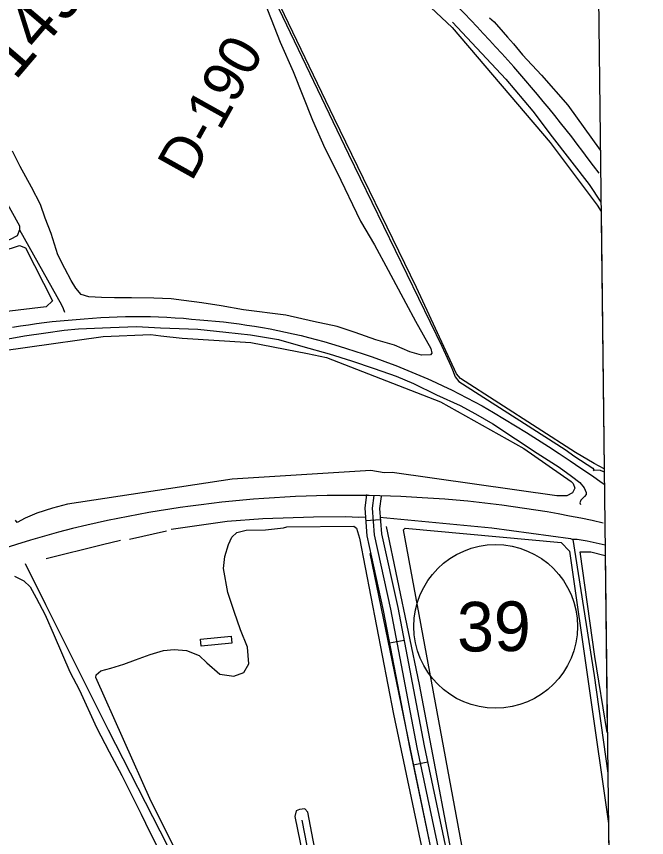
# Model space of a CAD drawing. Extents: x 3683402 to 3721514, y 487807 to 513565.
# Drawn here: x 3718079 to 3719350, y 499943 to 501598 of the extents above; entities that cross this region are included whole.
import ezdxf

# ---------------------------------------------------------------- set-up
doc = ezdxf.new("R2010")
doc.units = 0
for name, color, linetype in [('V-BLDG-OTLN', 7, 'Continuous'), ('V-GRID-FRAM', 7, 'Continuous'), ('V-RAIL-TRAK', 7, 'Continuous'), ('V-RIVR-RANG-IDEN', 7, 'Continuous'), ('V-ROAD-CNTR', 7, 'Continuous'), ('V-ROAD-IDEN', 7, 'Continuous'), ('V-SITE-VEGE', 7, 'Continuous'), ('V-SURV-IDEN', 7, 'Continuous'), ('V-TOPO-SHOR', 7, 'Continuous')]:
    doc.layers.add(name, color=color, linetype=linetype)

msp = doc.modelspace()

# ---------------------------------------------------------------- linework, layer by layer
at = {"layer": 'V-BLDG-OTLN'}
msp.add_lwpolyline([(3718514.1, 500335.4), (3718452.3, 500329.1), (3718450.9, 500343.1), (3718512.7, 500349.4)], close=True, dxfattribs=at)
at = {"layer": 'V-GRID-FRAM'}
msp.add_lwpolyline([(3687448, 511403.5), (3719130.8, 511772.1), (3719350.3, 493590.7), (3687651.7, 493221.8), (3687448, 511403.5)], dxfattribs=at)
at = {"layer": 'V-RAIL-TRAK'}
for points in [[(3718071.9, 500971.9), (3718087.8, 500974.6), (3718103.7, 500977.1), (3718119.7, 500979.3), (3718135.6, 500981.4), (3718151.6, 500983.3), (3718167.6, 500984.9), (3718183.7, 500986.4), (3718199.7, 500987.7), (3718216.3, 500989.2), (3718233, 500990.5), (3718249.6, 500991.6), (3718266.2, 500992.4), (3718282.9, 500993.1), (3718299.6, 500993.5), (3718316.2, 500993.6), (3718332.9, 500993.6), (3718349.6, 500993.3), (3718366.2, 500992.8)], [(3718366.2, 500992.8), (3718382.9, 500992.1), (3718399.5, 500991.1), (3718416.1, 500989.9), (3718432.8, 500988.5), (3718449.3, 500986.9), (3718465.2, 500985.6), (3718481, 500984.2), (3718496.9, 500982.5), (3718512.7, 500980.7), (3718528.4, 500978.7), (3718544.2, 500976.4), (3718559.9, 500974), (3718575.6, 500971.3), (3718591.2, 500968.5), (3718606.8, 500965.4), (3718622.4, 500962.2), (3718637.9, 500958.8), (3718653.4, 500955.1), (3718668.8, 500951.3), (3718684.2, 500947.3), (3718699.6, 500943.1), (3718714.8, 500938.7), (3718730.1, 500934.1), (3718745.2, 500929.3), (3718761.9, 500924), (3718778.6, 500918.5), (3718795.1, 500912.8), (3718811.6, 500907), (3718828.1, 500900.9), (3718844.4, 500894.7), (3718860.7, 500888.2), (3718876.9, 500881.6), (3718893, 500874.8), (3718909.1, 500867.7), (3718925.1, 500860.5), (3718940.9, 500853.1), (3718956.7, 500845.6), (3718972.4, 500837.8), (3718988, 500829.8), (3719003.5, 500821.7), (3719018.9, 500813.4), (3719041.5, 500800.2), (3719063.9, 500786.8), (3719086.2, 500773.2), (3719108.4, 500759.5), (3719130.5, 500745.6), (3719152.5, 500731.5), (3719174.3, 500717.3), (3719196.1, 500702.8), (3719217.7, 500688.2), (3719239.3, 500673.5), (3719260.7, 500658.6), (3719265, 500655.7)]]:
    msp.add_lwpolyline(points, dxfattribs=at)
at = {"layer": 'V-ROAD-CNTR'}
for p, q in [((3718813.6, 500583.9), (3718783.7, 500581.8)), ((3718861.3, 500340.6), (3718831.8, 500334.9)), ((3718908.9, 500095.4), (3718879.6, 500089.2))]:
    msp.add_line(p, q, dxfattribs=at)
for points in [[(3718785.4, 500634.5), (3718781.9, 500607.6), (3718785.9, 500551.3), (3718819.2, 500400.9), (3718872.6, 500122.3), (3718934.1, 499830), (3719006.5, 499465), (3719080.3, 499114.8), (3719124, 498886.6), (3719205.2, 498490.7), (3719256.1, 498252.6), (3719260.8, 498203.1), (3719256.4, 498155.2), (3719244.2, 498105.2), (3719229.2, 498044.2), (3719209.9, 497966.9)], [(3718800.3, 500632.5), (3718796.9, 500607.1), (3718800.8, 500553.4), (3718833.8, 500404), (3718887.3, 500125.2), (3718948.8, 499833), (3719021.2, 499468), (3719095, 499117.8), (3719138.7, 498889.5), (3719219.9, 498493.8), (3719270.9, 498254.9), (3719275.8, 498203.2), (3719271.2, 498152.7), (3719258.8, 498101.6), (3719243.7, 498040.6), (3719224.5, 497963.2)], [(3718815.2, 500630.6), (3718812, 500606.7), (3718815.7, 500555.6), (3718848.5, 500407), (3718902, 500128.2), (3718963.5, 499836.1), (3719035.9, 499471), (3719109.7, 499120.7), (3719153.4, 498892.4), (3719234.6, 498496.9), (3719285.8, 498257.2), (3719290.9, 498203.2), (3719286, 498150.3), (3719273.4, 498098), (3719258.3, 498037), (3719239, 497959.6)]]:
    msp.add_lwpolyline(points, dxfattribs=at)
for centre, radius, start, end in [((3716853.7, 499532.9), 2970.4, 36.0796, 47.3873), ((3718748, 498297.5), 2335.6, 86.3301, 103.0302), ((3718761, 498317.4), 2315, 77.4803, 86.6206), ((3718756.8, 498339), 2297.3, 103.4766, 126.859)]:
    msp.add_arc(centre, radius, start, end, dxfattribs=at)
at = {"layer": 'V-ROAD-IDEN'}
msp.add_circle((3719045.9, 500368.9), 165, dxfattribs=at)
msp.add_circle((3719045.9, 500368.9), 165, dxfattribs=at)
at = {"layer": 'V-SITE-VEGE'}
for p, q in [((3718681.2, 501835.6), (3718958.5, 501575.9)), ((3718720.2, 501393.3), (3718593.2, 501658)), ((3718958.5, 501575.9), (3719156.1, 501344.3)), ((3718886, 501051.8), (3718720.2, 501393.3)), ((3719156.1, 501344.3), (3719250.5, 501217.7)), ((3719250.5, 501217.7), (3719258.4, 501205.5)), ((3719258.4, 501205.5), (3719264.7, 500686.6)), ((3718966.8, 500878.2), (3718886, 501051.8)), ((3718974.8, 500868.5), (3718966.8, 500878.2)), ((3719207.1, 500719.5), (3718974.8, 500868.5)), ((3719244.4, 500697.2), (3719207.1, 500719.5)), ((3719264.7, 500686.6), (3719244.4, 500697.2)), ((3718859.8, 500563.3), (3718863.5, 500566.8)), ((3718980.9, 499909.9), (3718859.8, 500563.3)), ((3718863.5, 500566.8), (3719178.2, 500538.2)), ((3719178.2, 500538.2), (3719194.7, 500520.9)), ((3719194.7, 500520.9), (3719273.3, 499971.4)), ((3719246, 500308.4), (3719216.3, 500519.5)), ((3719216.3, 500519.5), (3719238.1, 500519)), ((3719238.1, 500519), (3719266.8, 500512.2)), ((3719266.8, 500512.2), (3719271.1, 500155.1)), ((3719271.1, 500155.1), (3719246, 500308.4)), ((3719273.3, 499971.4), (3719279.3, 499478))]:
    msp.add_line(p, q, dxfattribs=at)
for points in [[(3718573.4, 501643.2), (3718611.7, 501546.5), (3718637.7, 501487.1), (3718676.5, 501389.3), (3718701.5, 501332.6), (3718725.7, 501284.9), (3718773.4, 501185.8), (3718801.3, 501138), (3718829.1, 501087), (3718865, 501020.5), (3718884.2, 500984.5), (3718915, 500929.3), (3718916.9, 500919.7), (3718914.7, 500916.6), (3718896.7, 500915.4), (3718873.1, 500922.4), (3718841.7, 500935.9), (3718804.4, 500946.4), (3718762.4, 500961.2), (3718726.2, 500973.2), (3718678.3, 500983.4), (3718623.1, 500996.5), (3718537.1, 501007.1), (3718492.4, 501015.1), (3718453.4, 501021.4), (3718417, 501025.5), (3718391.7, 501029.3), (3718356.8, 501030.8), (3718311.3, 501031.4), (3718277.4, 501031.2), (3718251, 501031.9), (3718225.6, 501033), (3718209.9, 501038.2), (3718199.1, 501050.6), (3718190, 501066.2), (3718176.8, 501090.4), (3718162.7, 501117.7), (3718149.5, 501160.9), (3718137.6, 501191.9), (3718127.7, 501219.6), (3718109.6, 501254), (3718087.3, 501295.8), (3718071.7, 501326.9)], [(3717948.5, 500910.6), (3718254.2, 500953), (3718350.4, 500957.2), (3718370.9, 500954.3), (3718413.7, 500949.6), (3718552.5, 500941.2), (3718666.7, 500919), (3718704.6, 500910.8), (3718934.4, 500821.5), (3719103, 500727.8), (3719198, 500661.3), (3719202.2, 500657), (3719205.6, 500647.8), (3719201.1, 500638.2), (3719189.4, 500631.9), (3719169.5, 500632.4), (3718837.1, 500678.9), (3718820.8, 500678.7), (3718794.3, 500683), (3718514.6, 500665.4), (3718182.8, 500615.2), (3718152.4, 500607.5), (3718120.7, 500597.4), (3718096.8, 500587.2), (3718080.9, 500578.5), (3718077.4, 500582.8)], [(3718568.1, 499582.8), (3718351.2, 500016.2), (3718239.8, 500266.3), (3718240.5, 500271.1), (3718249.8, 500279.3), (3718269.8, 500284.8), (3718296, 500292.6), (3718319.8, 500301.7), (3718349.1, 500312.4), (3718375.9, 500320.2), (3718397.7, 500322.1), (3718422.4, 500320.2), (3718448.2, 500310.5), (3718463.5, 500295.6), (3718489.5, 500272.6), (3718517.8, 500268.8), (3718538, 500276.2), (3718548.1, 500293.5), (3718545.3, 500327.4), (3718531.7, 500362.2), (3718518.7, 500398.8), (3718505.8, 500437.2), (3718496.8, 500485.7), (3718499.8, 500509.8), (3718507, 500533.8), (3718514.1, 500548.8), (3718524, 500558.2), (3718542.8, 500563.1), (3718582.1, 500563.9), (3718617.9, 500567.9), (3718624.6, 500569.5), (3718760, 500570.9), (3718765.3, 500567.1), (3718771.5, 500547), (3718839.8, 500192.4), (3718984.9, 499504.5)], [(3718075.6, 500470.3), (3718094.7, 500460.7), (3718107.3, 500448.6), (3718119.6, 500426.3), (3718137.5, 500392.6), (3718155.7, 500350.9), (3718187.1, 500277.2), (3718206.5, 500240.2), (3718241, 500164.9), (3718266.6, 500116), (3718292.2, 500068.7), (3718330.9, 499990.5), (3718348.8, 499954.1), (3718399.8, 499853.7)], [(3718730.8, 499660.3), (3718667.4, 499994.3), (3718660.9, 500001.1), (3718650.6, 500000.2), (3718643.3, 499997.3), (3718641.2, 499985.9), (3718766.4, 499374.1)]]:
    msp.add_lwpolyline(points, dxfattribs=at)
msp.add_lwpolyline([(3717910.5, 501079.6), (3718086, 501136.8), (3718098, 501131.7), (3718152.1, 501025.1), (3718139.7, 501013.4), (3718008.8, 500997.4), (3717968.3, 501023.8), (3717902, 501075)], close=True, dxfattribs=at)
at = {"layer": 'V-TOPO-SHOR'}
for p, q in [((3718769.7, 500589.2), (3718783.6, 500589.7)), ((3718307.2, 500545), (3718382.3, 500561.4))]:
    msp.add_line(p, q, dxfattribs=at)
for points in [[(3717333.9, 502642.4), (3717471.3, 502355), (3717635.4, 502024.6), (3717863.9, 501584.7), (3717997.9, 501334.4), (3718085.9, 501176.6), (3718085.7, 501168.1), (3718081.2, 501156.1), (3718067.1, 501148.6), (3718026.2, 501135.1), (3717987.7, 501122.2), (3717962.7, 501113.7), (3717935.1, 501102.9), (3717922.9, 501096.6), (3717903.2, 501085), (3717889.1, 501077.5), (3717876.9, 501072.9), (3717861, 501066.7), (3717840.8, 501058.7)], [(3718409.8, 502030.5), (3718577.1, 501680), (3718748.9, 501320.9), (3718937.6, 500933.5), (3718955.4, 500894.3), (3718958.8, 500885.8), (3718964.5, 500872.3), (3718971.5, 500862.4), (3719046.6, 500815.1), (3719185.9, 500725.6), (3719205.8, 500711.6)], [(3718958.7, 501586.5), (3719066.5, 501471.7), (3719120.6, 501407.4), (3719159.8, 501355.6), (3719234.3, 501259.9), (3719258.2, 501223.9)], [(3719033.3, 501595.4), (3719043.1, 501587.4), (3719061.1, 501566.9), (3719070.1, 501556.7), (3719082.1, 501543.2), (3719100.1, 501521.2), (3719138.4, 501480), (3719191.7, 501419.2), (3719256.9, 501328.8)], [(3718085.7, 501168.1), (3718170.6, 501016.8), (3718174, 501009.7), (3718176.2, 501002.5)], [(3718025, 500941.6), (3718095.6, 500954.3), (3718138.7, 500960.4), (3718175.8, 500966.2), (3718204.9, 500968.5), (3718269.1, 500971.7), (3718321.9, 500973.3), (3718370.2, 500970.9), (3718445.2, 500967.8), (3718501.9, 500962.1), (3718551.4, 500956.6), (3718608.1, 500947.3), (3718656.8, 500933.3), (3718710.3, 500918.1), (3718755.3, 500904.2), (3718800.9, 500889.1), (3718845.3, 500873.5), (3718880.1, 500858.7), (3718926.7, 500835.7), (3718974.6, 500814.5), (3719005.6, 500797.4), (3719040.2, 500777.1), (3719086, 500746.9), (3719129.5, 500717.9), (3719174.2, 500690.2), (3719199.1, 500672), (3719215.8, 500658.8), (3719224.6, 500648.3), (3719228.6, 500639.1), (3719228.5, 500634.9), (3719225.3, 500630.8), (3719217.9, 500623.7), (3719215.9, 500618.3), (3719217.1, 500614.6)], [(3719205.8, 500711.6), (3719242.1, 500688.2), (3719243.8, 500684.6), (3719242.6, 500682.2)], [(3719243.8, 500684.6), (3719256.5, 500683.6), (3719264.7, 500680.5)], [(3718391.7, 500565.1), (3718504.2, 500581.2), (3718576.4, 500586.6), (3718678.8, 500590.1), (3718743, 500590.2), (3718769.7, 500589.2)], [(3718812.4, 500588.9), (3719038.4, 500567.6), (3719197.2, 500546), (3719201.9, 500544.2), (3719244.6, 500270.1), (3719272.1, 500073.2)], [(3718825.3, 500570.2), (3718891.7, 500252), (3718979.8, 499789.7), (3719083.5, 499296.8)], [(3718139.7, 500505.7), (3718253.1, 500534.3), (3718289.6, 500542.5)], [(3719266.5, 500532.5), (3719248.6, 500536.7), (3719230.5, 500540.8), (3719210, 500543.8), (3719201.9, 500544.2)], [(3718792.4, 500515.8), (3718872.6, 500125.2), (3718955.1, 499727.8), (3719024, 499388.9), (3719082.1, 499105.4)], [(3718097.2, 500496), (3718138.1, 500413.3), (3718264.2, 500160.7), (3718383.6, 499928.2), (3718540.7, 499607), (3718568.1, 499541.6), (3718583.9, 499495.2), (3718636.2, 499411.6)], [(3718655.1, 499978.5), (3718741.8, 499533.2), (3718770.8, 499389), (3718781.7, 499342.8), (3718784.4, 499329.4), (3718783.8, 499305.2), (3718788.1, 499283.3), (3718788.8, 499265.1), (3718802.4, 499180), (3718834.1, 499002.9)]]:
    msp.add_lwpolyline(points, dxfattribs=at)

# ---------------------------------------------------------------- texts
at = {"layer": 'V-RIVR-RANG-IDEN'}
msp.add_text('D-190', height=83, rotation=60.8143, dxfattribs=at).set_placement((3718432.7, 501263.6))
at = {"layer": 'V-ROAD-IDEN'}
msp.add_text('39', height=100, rotation=0.6667, dxfattribs=at).set_placement((3718968.6, 500318))
at = {"layer": 'V-SURV-IDEN'}
msp.add_text('149+08.4', height=100, rotation=49.4789, dxfattribs=at).set_placement((3718076.9, 501467.3))

doc.saveas('drawing.dxf')
